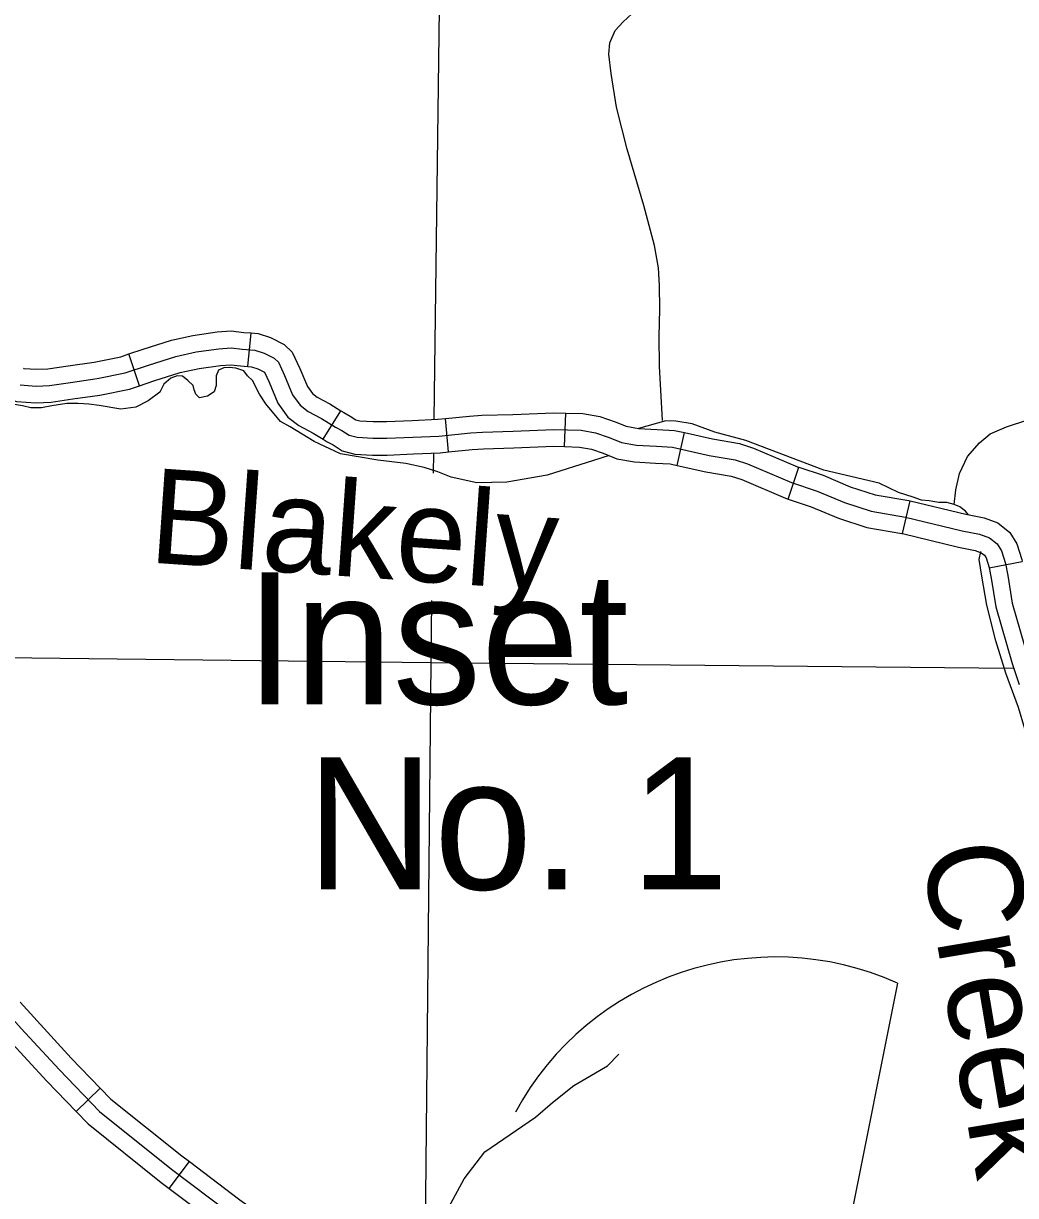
# Model space of a CAD drawing. Extents: x 22866 to 28196, y 1324810 to 1328105.
# Drawn here: x 24920.7 to 25027.1, y 1326223.5 to 1326349.1 of the extents above; entities that cross this region are included whole.
import ezdxf

# ---------------------------------------------------------------- set-up
doc = ezdxf.new("R2010")
doc.units = 0
for name, color, linetype in [('Level 32', 7, 'Continuous'), ('Level 35', 7, 'Continuous'), ('Level 45', 7, 'Continuous'), ('Level 5', 7, 'Continuous'), ('Level 63', 7, 'Continuous')]:
    doc.layers.add(name, color=color, linetype=linetype)

msp = doc.modelspace()

# ---------------------------------------------------------------- linework, layer by layer
at = {"layer": 'Level 32'}
for p, q in [((24944.78, 1326312.38), (24945.12, 1326315.97)), ((24933.18, 1326310.31), (24932.02, 1326313.72)), ((24952.85, 1326304.58), (24954.75, 1326307.64)), ((24966.3, 1326303.23), (24965.95, 1326306.81)), ((24978.72, 1326303.8), (24978.84, 1326307.39)), ((24990.79, 1326301.78), (24991.58, 1326305.29)), ((25002.69, 1326298.17), (25003.83, 1326301.58)), ((25014.92, 1326294.48), (25015.77, 1326297.98)), ((25024.23, 1326290.82), (25027.77, 1326291.48)), ((24926.38, 1326232.55), (24928.96, 1326235.05)), ((24936.35, 1326224.3), (24938.52, 1326227.18))]:
    msp.add_line(p, q, dxfattribs=at)
for points in [[(24932.02, 1326313.72), (24933.57, 1326314.25), (24936.61, 1326315.2), (24938.9, 1326315.71), (24941.48, 1326316.08), (24943.01, 1326316.19), (24944.36, 1326316.04), (24945.12, 1326315.97)], [(24945.12, 1326315.97), (24945.87, 1326315.9), (24947.2, 1326315.49), (24948.66, 1326314.75), (24949.54, 1326313.91), (24950.36, 1326312.15), (24951.16, 1326310.23), (24951.7, 1326309.48), (24952.21, 1326309.08), (24953.57, 1326308.37), (24954.75, 1326307.64)], [(24920.73, 1326312.19), (24920.77, 1326312.18), (24922.13, 1326312.08), (24923.34, 1326312.13), (24925.51, 1326312.46), (24928.32, 1326312.86), (24931.17, 1326313.43), (24932.02, 1326313.72)], [(24933.18, 1326310.31), (24934.69, 1326310.83), (24937.54, 1326311.72), (24939.55, 1326312.17), (24941.86, 1326312.5), (24942.95, 1326312.57), (24943.99, 1326312.46), (24944.78, 1326312.38)], [(24944.78, 1326312.38), (24945.16, 1326312.35), (24945.85, 1326312.14), (24946.55, 1326311.78), (24946.56, 1326311.77), (24947.06, 1326310.7), (24947.99, 1326308.46), (24949.07, 1326306.96), (24950.25, 1326306.04), (24951.79, 1326305.24), (24952.85, 1326304.58)], [(24919.5, 1326308.81), (24920, 1326308.63), (24922.07, 1326308.47), (24923.69, 1326308.54), (24926.04, 1326308.9), (24928.93, 1326309.31), (24932.11, 1326309.95), (24933.18, 1326310.31)], [(24954.75, 1326307.64), (24955.07, 1326307.44), (24955.76, 1326307.07), (24956.37, 1326306.68), (24956.78, 1326306.57), (24958.22, 1326306.49), (24959.63, 1326306.49), (24962.38, 1326306.6), (24965.13, 1326306.73), (24965.95, 1326306.81)], [(24965.95, 1326306.81), (24968.52, 1326307.06), (24969.85, 1326307.16), (24973.17, 1326307.25), (24977.56, 1326307.43), (24978.84, 1326307.39)], [(24978.84, 1326307.39), (24980.69, 1326307.34), (24982.5, 1326307.03), (24984.14, 1326306.45), (24985.33, 1326305.97), (24986.64, 1326305.73), (24988.65, 1326305.63), (24990.52, 1326305.53), (24991.58, 1326305.29)], [(24952.85, 1326304.58), (24953.28, 1326304.32), (24953.93, 1326303.97), (24954.9, 1326303.34), (24956.23, 1326303), (24958.13, 1326302.89), (24959.7, 1326302.89), (24962.54, 1326303.01), (24965.38, 1326303.14), (24966.3, 1326303.23)], [(24991.58, 1326305.29), (24994.57, 1326304.62), (24997.45, 1326304.13), (24998.97, 1326303.64), (25003.69, 1326301.63), (25003.83, 1326301.58)], [(24966.3, 1326303.23), (24968.83, 1326303.47), (24970.03, 1326303.56), (24973.29, 1326303.65), (24977.58, 1326303.83), (24978.72, 1326303.8)], [(24978.72, 1326303.8), (24980.33, 1326303.75), (24981.59, 1326303.53), (24982.86, 1326303.08), (24984.32, 1326302.5), (24986.21, 1326302.15), (24988.46, 1326302.03), (24990.02, 1326301.95), (24990.79, 1326301.78)], [(24990.79, 1326301.78), (24993.87, 1326301.09), (24996.59, 1326300.62), (24997.71, 1326300.26), (25002.41, 1326298.26), (25002.69, 1326298.17)], [(25003.83, 1326301.58), (25006.42, 1326300.72), (25009.34, 1326299.5), (25012, 1326298.61), (25015.6, 1326298.02), (25015.77, 1326297.98)], [(25002.69, 1326298.17), (25005.15, 1326297.35), (25008.08, 1326296.13), (25011.12, 1326295.11), (25014.88, 1326294.49), (25014.92, 1326294.48)], [(25015.77, 1326297.98), (25021.71, 1326296.54), (25023.68, 1326296.15), (25025.16, 1326295.62), (25026.44, 1326294.6), (25027.2, 1326293.39), (25027.73, 1326291.7), (25027.77, 1326291.48)], [(25014.92, 1326294.48), (25020.94, 1326293.02), (25022.72, 1326292.67), (25023.38, 1326292.43), (25023.72, 1326292.16), (25023.91, 1326291.86), (25024.23, 1326290.83), (25024.23, 1326290.82)], [(25024.23, 1326290.82), (25024.44, 1326289.69), (25024.92, 1326286.63), (25026.67, 1326280.56), (25027.42, 1326278.32)], [(24904.04, 1326263.31), (24904.55, 1326262.4), (24906.54, 1326258.5), (24909.55, 1326253.56), (24911.33, 1326251.42), (24914.83, 1326247.71), (24920.5, 1326241.45), (24924.55, 1326237.03), (24928.89, 1326232.54), (24936.61, 1326226.36), (24942.86, 1326221.64), (24946.03, 1326219.36), (24950.17, 1326217.15)], [(24920.37, 1326244.28), (24921.83, 1326242.66), (24925.86, 1326238.27), (24928.96, 1326235.05)], [(24917.7, 1326241.86), (24919.17, 1326240.24), (24923.23, 1326235.8), (24926.38, 1326232.55)], [(24928.96, 1326235.05), (24930.1, 1326233.87), (24937.72, 1326227.78), (24938.52, 1326227.18)], [(24926.38, 1326232.55), (24927.67, 1326231.21), (24935.51, 1326224.93), (24936.35, 1326224.3)], [(24938.52, 1326227.18), (24943.93, 1326223.09), (24946.98, 1326220.89), (24948.61, 1326220.02)], [(24936.35, 1326224.3), (24941.8, 1326220.2), (24945.07, 1326217.83), (24946.92, 1326216.84)]]:
    msp.add_lwpolyline(points, dxfattribs=at)
at = {"layer": 'Level 35'}
for points in [[(24989.21, 1326306.58), (24988.9, 1326312.4), (24988.86, 1326315.6), (24988.94, 1326318.54), (24988.9, 1326321.07), (24988.77, 1326322.94), (24988.37, 1326325.34), (24987.21, 1326329.65), (24985.43, 1326335.66), (24984.28, 1326340.16), (24983.7, 1326343.76), (24983.48, 1326345.85), (24983.57, 1326347.05), (24984.15, 1326348.38), (24984.99, 1326349.32), (24986.41, 1326350.61), (24987.66, 1326351.58), (24988.46, 1326352.83), (24988.86, 1326353.81)], [(24931.17, 1326307.8), (24928.84, 1326308.2), (24927.74, 1326308.36), (24926.59, 1326308.41), (24925.38, 1326308.41), (24923.76, 1326308.15), (24922.67, 1326307.94), (24921.52, 1326307.94), (24920.63, 1326308.15), (24918.9, 1326308.46), (24917.02, 1326309.3), (24916.34, 1326309.56), (24915.24, 1326309.61), (24912.21, 1326310.13), (24909.44, 1326310.71), (24907.09, 1326311.34), (24904.89, 1326312.07)], [(24945.29, 1326310.89), (24944.75, 1326311.37), (24944.34, 1326311.9), (24943.51, 1326312.19), (24942.77, 1326312.29), (24942.21, 1326312.22), (24941.64, 1326311.97), (24941.38, 1326311.39), (24941.38, 1326310.34), (24941.17, 1326309.66), (24940.44, 1326309.19), (24939.6, 1326309.04), (24939.19, 1326309.4), (24939.03, 1326309.87), (24938.92, 1326310.34), (24938.35, 1326310.87), (24937.77, 1326311.34), (24937.2, 1326311.39), (24936.52, 1326311.13), (24935.79, 1326310.5), (24935.35, 1326309.63)], [(24969.33, 1326299.9), (24966.56, 1326300.53), (24965.15, 1326301.1), (24963.69, 1326301.57), (24961.7, 1326301.99), (24958.71, 1326302.35), (24954.71, 1326303.02), (24951.9, 1326304.36), (24949.31, 1326305.92), (24948.27, 1326306.49), (24946.7, 1326308.38), (24946.02, 1326309.42), (24945.29, 1326310.89), (24945.26, 1326310.92)], [(24935.39, 1326309.67), (24935.35, 1326309.63), (24934.1, 1326308.69), (24932.79, 1326308.01), (24931.17, 1326307.8)], [(25012.45, 1326299.89), (25006.52, 1326301.27), (24998.15, 1326304.45), (24994.84, 1326305.36), (24992.38, 1326306.25), (24990.65, 1326306.51), (24989.56, 1326306.56), (24986.65, 1326305.73)], [(25020.48, 1326297.6), (25020.65, 1326299.17), (25021.03, 1326300.9), (25021.89, 1326302.75), (25023.2, 1326304.19), (25024.34, 1326305.15), (25026.07, 1326305.9), (25028.36, 1326306.68)], [(24983.49, 1326302.86), (24981.83, 1326302.31), (24976.86, 1326300.74), (24972.52, 1326300), (24969.33, 1326299.9)], [(25022.01, 1326296.48), (25021.68, 1326296.86), (25021.08, 1326297.34), (25020.48, 1326297.6), (25019.69, 1326297.81), (25018.84, 1326297.82), (25018.17, 1326297.92), (25017.8, 1326297.99), (25016.97, 1326298.07), (25016.07, 1326298.37), (25014.5, 1326298.89), (25012.45, 1326299.89)], [(25034.22, 1326261.29), (25033.02, 1326263.28), (25031.95, 1326265.25), (25030.57, 1326266.76), (25029.36, 1326268.18), (25028.81, 1326269.35), (25028.61, 1326270.9), (25028.27, 1326272.55), (25028.03, 1326273.57), (25027.35, 1326275.85), (25026, 1326279.53), (25024.95, 1326282.99), (25023.98, 1326286.82), (25023.45, 1326289.9), (25023.15, 1326291.7), (25023.32, 1326292.55)], [(24970.16, 1326228.21), (24975.6, 1326231.95), (24977.43, 1326233.52), (24979.73, 1326235.35), (24983.33, 1326237.44), (24984.54, 1326238.7)], [(24961.91, 1326213.53), (24962.26, 1326214.87), (24964.93, 1326219.74), (24967.96, 1326225.34), (24970.16, 1326228.21)]]:
    msp.add_lwpolyline(points, dxfattribs=at)
at = {"layer": 'Level 45'}
for points in [[(24920.39, 1326310.4), (24922.1, 1326310.28), (24923.51, 1326310.33), (24925.78, 1326310.68), (24928.63, 1326311.09), (24931.64, 1326311.69), (24934.13, 1326312.54), (24937.08, 1326313.46), (24939.23, 1326313.94), (24941.67, 1326314.29), (24942.98, 1326314.38), (24944.18, 1326314.25), (24945.52, 1326314.12), (24946.52, 1326313.81), (24947.61, 1326313.26), (24948.05, 1326312.84), (24948.71, 1326311.42), (24949.58, 1326309.34), (24950.38, 1326308.22), (24951.23, 1326307.56), (24952.68, 1326306.8), (24954.17, 1326305.88), (24954.85, 1326305.52), (24955.64, 1326305.01), (24956.5, 1326304.79), (24958.18, 1326304.69), (24959.66, 1326304.69), (24962.46, 1326304.8), (24965.26, 1326304.93), (24968.68, 1326305.26), (24969.94, 1326305.36), (24973.23, 1326305.45), (24977.57, 1326305.63), (24980.51, 1326305.54), (24982.05, 1326305.28)], [(24982.05, 1326305.28), (24983.5, 1326304.77), (24984.82, 1326304.23), (24986.42, 1326303.94), (24988.56, 1326303.83), (24990.27, 1326303.74), (24994.22, 1326302.85), (24997.02, 1326302.37)], [(24997.02, 1326302.37), (24998.34, 1326301.95), (25003.05, 1326299.95), (25005.78, 1326299.03), (25008.71, 1326297.82), (25011.56, 1326296.86), (25015.24, 1326296.25), (25021.33, 1326294.78)], [(25021.33, 1326294.78), (25023.2, 1326294.41), (25024.27, 1326294.03), (25025.08, 1326293.38), (25025.56, 1326292.63), (25025.98, 1326291.26), (25026.22, 1326289.99), (25026.68, 1326287.02), (25028.39, 1326281.1), (25029.81, 1326276.88)]]:
    msp.add_lwpolyline(points, dxfattribs=at)
at = {"layer": 'Level 5'}
for points in [[(24966.05, 1326408.5), (24964.72, 1326306.71)], [(24964.68, 1326303.1), (24964.65, 1326300.95)], [(24964.47, 1326287.29), (24964.38, 1326280.66)], [(24836.05, 1326282.16), (24964.38, 1326280.66)], [(24964.38, 1326280.66), (24963.7, 1326212.71)], [(24964.38, 1326280.66), (25026.81, 1326280.07)]]:
    msp.add_lwpolyline(points, dxfattribs=at)
at = {"layer": 'Level 63'}
msp.add_line((25014.39, 1326246.3), (25002.27, 1326185.67), dxfattribs=at)
msp.add_arc((25001.35, 1326217.38), 31.72, 65.7193, 151.6006, dxfattribs=at)

# ---------------------------------------------------------------- texts
at = {"layer": 'Level 35'}
for s, rotation, p in [('Blakely', 355.9876, (24934.06, 1326291.39)), ('Creek', 279.5452, (25016.93, 1326260.7))]:
    msp.add_text(s, height=10.139, rotation=rotation, dxfattribs=at).set_placement(p)
at = {"layer": 'Level 63'}
for s, p in [('Inset', (24944.52, 1326276.18)), ('No. 1', (24951.06, 1326256.34))]:
    msp.add_text(s, height=14.159, dxfattribs=at).set_placement(p)

doc.saveas('drawing.dxf')
